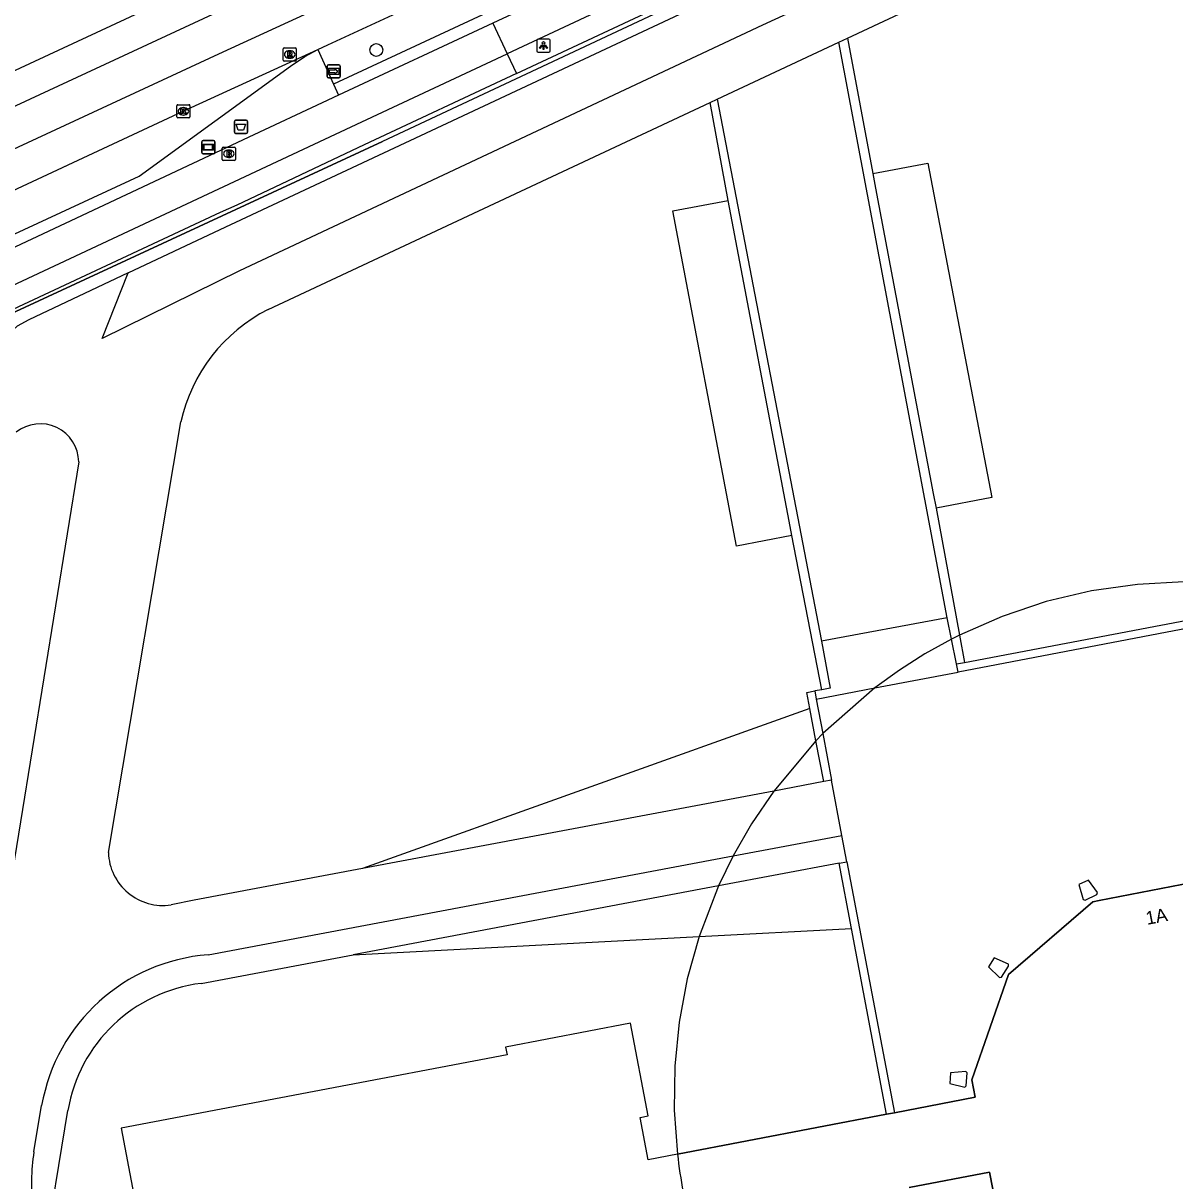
# Model space of a CAD drawing. Extents: x 158087 to 159494, y 382905 to 383981.
# Drawn here: x 159059.7 to 159146.8, y 383819.7 to 383907.2 of the extents above; entities that cross this region are included whole.
import ezdxf

# ---------------------------------------------------------------- set-up
doc = ezdxf.new("R2010")
doc.units = 0
for name, color, linetype in [('IMGEO_Afvalbak', 7, 'Continuous'), ('IMGEO_Boom', 7, 'Continuous'), ('IMGEO_Brandkraan', 7, 'Continuous'), ('IMGEO_Fietspad_gesloten', 7, 'Continuous'), ('IMGEO_Groenvoorziening', 7, 'Continuous'), ('IMGEO_Haag', 7, 'Continuous'), ('IMGEO_Hek', 7, 'Continuous'), ('IMGEO_Kolk', 7, 'Continuous'), ('IMGEO_Lichtpunt', 7, 'Continuous'), ('IMGEO_Muur', 7, 'Continuous'), ('IMGEO_OVBaan_gesloten', 7, 'Continuous'), ('IMGEO_OVBaan_open', 7, 'Continuous'), ('IMGEO_Pand', 7, 'Continuous'), ('IMGEO_Pand_nummerreeks', 7, 'Continuous'), ('IMGEO_Pand_overbouw', 7, 'Continuous'), ('IMGEO_Parkeervlak_gesloten', 7, 'Continuous'), ('IMGEO_Reclamebord', 7, 'Continuous'), ('IMGEO_Rijbaan_lokaal_gesloten', 7, 'Continuous'), ('IMGEO_Rijbaan_lokaal_open', 7, 'Continuous'), ('IMGEO_Rijbaan_regionaal_gesloten', 7, 'Continuous'), ('IMGEO_Rioolput', 7, 'Continuous'), ('IMGEO_Voetpad_gesloten', 7, 'Continuous'), ('IMGEO_Voetpad_open', 7, 'Continuous'), ('IMGEO_Wegwijzer', 7, 'Continuous')]:
    doc.layers.add(name, color=color, linetype=linetype)

msp = doc.modelspace()

# ---------------------------------------------------------------- linework, layer by layer
at = {"layer": 'IMGEO_Afvalbak'}
for p, q in [((159075.647, 383898.939), (159075.647, 383899.739)), ((159075.647, 383899.739), (159075.647, 383898.939)), ((159075.747, 383899.839), (159076.537, 383899.839)), ((159076.537, 383899.839), (159075.747, 383899.839)), ((159076.637, 383899.739), (159076.637, 383898.939)), ((159076.637, 383898.939), (159076.637, 383899.739)), ((159076.537, 383898.839), (159075.747, 383898.839)), ((159075.747, 383898.839), (159076.537, 383898.839))]:
    msp.add_line(p, q, dxfattribs=at)
msp.add_lwpolyline([(159075.79, 383899.553), (159076.494, 383899.553), (159076.345, 383899.083), (159075.939, 383899.083), (159075.79, 383899.553)], dxfattribs=at)
for centre, start, end in [((159075.747, 383899.739), 90, 180), ((159075.747, 383899.739), 90, 180), ((159076.537, 383899.739), 0, 90), ((159076.537, 383899.739), 360, 90), ((159075.747, 383898.939), 180, 270), ((159075.747, 383898.939), 180, 270), ((159076.537, 383898.939), 270, 0), ((159076.537, 383898.939), 270, 0)]:
    msp.add_arc(centre, 0.1, start, end, dxfattribs=at)
at = {"layer": 'IMGEO_Boom'}
msp.add_circle((159086.382, 383905.151), 0.489, dxfattribs=at)
at = {"layer": 'IMGEO_Brandkraan'}
for p, q in [((159074.73, 383896.882), (159074.73, 383897.734)), ((159074.805, 383897.808), (159075.657, 383897.808)), ((159075.241, 383897.028), (159075.216, 383897.028)), ((159075.218, 383897.588), (159075.243, 383897.588)), ((159075.731, 383897.734), (159075.731, 383896.882)), ((159075.657, 383896.808), (159074.805, 383896.808))]:
    msp.add_line(p, q, dxfattribs=at)
for points in [[(159074.73, 383896.882), (159074.73, 383897.734)], [(159074.805, 383897.808), (159075.657, 383897.808)], [(159075.078, 383897.508), (159075.078, 383897.108), (159075.291, 383897.108)], [(159075.309, 383897.508), (159075.078, 383897.508)], [(159075.257, 383897.427), (159075.203, 383897.427), (159075.203, 383897.351)], [(159075.203, 383897.351), (159075.256, 383897.351)], [(159075.265, 383897.275), (159075.203, 383897.275), (159075.203, 383897.194)], [(159075.203, 383897.194), (159075.265, 383897.194)], [(159075.731, 383897.734), (159075.731, 383896.882)], [(159075.657, 383896.808), (159074.805, 383896.808)]]:
    msp.add_lwpolyline(points, dxfattribs=at)
for centre, radius, start, end in [((159074.807, 383897.732), 0.0765, 91.55205, 178.44795), ((159074.807, 383897.732), 0.0765, 91.55205, 178.44795), ((159075.258, 383897.389), 0.0379, 267.82845, 90.93552), ((159075.266, 383897.234), 0.0404, 269.87594, 90.50774), ((159075.297, 383897.359), 0.251, 268.66757, 293.53466), ((159075.313, 383897.363), 0.145, 59.4692, 91.53667), ((159075.338, 383897.41), 0.0922, 285.51372, 58.15012), ((159075.343, 383897.218), 0.105, 301.31148, 78.98903), ((159075.655, 383897.732), 0.0765, 1.55205, 88.44795), ((159075.655, 383897.732), 0.0765, 1.55205, 88.44795), ((159074.807, 383896.884), 0.0765, 181.55205, 268.44795), ((159074.807, 383896.884), 0.0765, 181.55205, 268.44795), ((159075.655, 383896.884), 0.0765, 271.55205, 358.44795), ((159075.655, 383896.884), 0.0765, 271.55205, 358.44795)]:
    msp.add_arc(centre, radius, start, end, dxfattribs=at)
for centre, major_axis, ratio, start_param, end_param in [((159075.217, 383897.308), (-0.387, 0.002), 0.722429, 4.712389, 7.853982), ((159075.242, 383897.308), (-0.39, 0.002), 0.717154, 1.570796, 4.712389)]:
    msp.add_ellipse(centre, major_axis=major_axis, ratio=ratio, start_param=start_param, end_param=end_param, dxfattribs=at)
at = {"layer": 'IMGEO_Fietspad_gesloten'}
for points in [[(159147.299, 383931.453), (159095.182, 383907.173)], [(159149.426, 383929.671), (159147.41, 383928.79), (159096.273, 383904.861)], [(159095.182, 383907.173), (159083.53, 383901.745)], [(159095.182, 383907.173), (159096.273, 383904.861)], [(158994.274, 383857.09), (159000, 383859.775), (159022.337, 383870.25), (159085.279, 383899.716), (159096.273, 383904.861)], [(159083.53, 383901.745), (159082.295, 383901.165), (159077.132, 383898.741), (159038.904, 383880.789)]]:
    msp.add_lwpolyline(points, dxfattribs=at)
at = {"layer": 'IMGEO_Groenvoorziening'}
for points in [[(159245.407, 383885.388), (159233.539, 383948.712), (159174.445, 383935.086), (159165.144, 383932.801), (159155.8, 383930.026), (159146.815, 383926.345), (159086.854, 383898.232), (159044.918, 383878.813), (158984.395, 383850.28)], [(159123.93, 383895.816), (159128.092, 383896.608), (159132.919, 383871.33), (159128.707, 383870.526)], [(159117.801, 383868.448), (159113.614, 383867.657), (159108.802, 383892.986), (159112.996, 383893.763)], [(159119.154, 383855.391), (159085.328, 383843.283)], [(159084.643, 383836.773), (159110.786, 383838.156), (159122.306, 383838.765)]]:
    msp.add_lwpolyline(points, dxfattribs=at)
at = {"layer": 'IMGEO_Haag'}
msp.add_lwpolyline([(159155.291, 383936.04), (159155.404, 383935.592), (159152.761, 383934.54), (159149.842, 383933.449), (159146.94, 383932.279), (159094.798, 383907.987), (159083.155, 383902.563)], dxfattribs=at)
at = {"layer": 'IMGEO_Hek'}
for points in [[(159174.445, 383935.086), (159165.144, 383932.801), (159155.8, 383930.026), (159146.815, 383926.345), (159086.854, 383898.232)], [(158984.395, 383850.28), (159044.918, 383878.813), (159086.854, 383898.232)]]:
    msp.add_lwpolyline(points, dxfattribs=at)
at = {"layer": 'IMGEO_Kolk'}
for p, q in [((159071.292, 383900.09), (159071.292, 383900.942)), ((159071.367, 383901.016), (159072.219, 383901.016)), ((159071.78, 383900.796), (159071.805, 383900.796)), ((159072.293, 383900.942), (159072.293, 383900.09)), ((159072.219, 383900.016), (159071.367, 383900.016)), ((159071.803, 383900.236), (159071.778, 383900.236))]:
    msp.add_line(p, q, dxfattribs=at)
for points in [[(159071.292, 383900.09), (159071.292, 383900.942)], [(159071.367, 383901.016), (159072.219, 383901.016)], [(159071.613, 383900.716), (159071.736, 383900.716), (159071.736, 383900.565), (159071.866, 383900.716), (159072.03, 383900.716), (159071.884, 383900.565), (159072.037, 383900.316), (159071.885, 383900.316), (159071.8, 383900.48), (159071.736, 383900.413), (159071.736, 383900.316), (159071.613, 383900.316), (159071.613, 383900.716)], [(159072.293, 383900.942), (159072.293, 383900.09)], [(159072.219, 383900.016), (159071.367, 383900.016)]]:
    msp.add_lwpolyline(points, dxfattribs=at)
for centre, start, end in [((159071.369, 383900.94), 91.55205, 178.44795), ((159071.369, 383900.94), 91.55205, 178.44795), ((159072.217, 383900.94), 1.55205, 88.44795), ((159072.217, 383900.94), 1.55205, 88.44795), ((159071.369, 383900.092), 181.55205, 268.44795), ((159071.369, 383900.092), 181.55205, 268.44795), ((159072.217, 383900.092), 271.55205, 358.44795), ((159072.217, 383900.092), 271.55205, 358.44795)]:
    msp.add_arc(centre, 0.0765, start, end, dxfattribs=at)
for centre, major_axis, ratio, start_param, end_param in [((159071.779, 383900.516), (-0.387, 0.002), 0.722429, 4.712389, 7.853982), ((159071.804, 383900.516), (-0.39, 0.002), 0.717154, 1.570796, 4.712389)]:
    msp.add_ellipse(centre, major_axis=major_axis, ratio=ratio, start_param=start_param, end_param=end_param, dxfattribs=at)
at = {"layer": 'IMGEO_Lichtpunt'}
for p, q in [((159098.523, 383905.885), (159098.523, 383905.078)), ((159098.523, 383905.885), (159098.523, 383905.078)), ((159099.425, 383905.98), (159098.617, 383905.98)), ((159099.425, 383905.98), (159098.617, 383905.98)), ((159099.519, 383905.078), (159099.519, 383905.885)), ((159099.519, 383905.078), (159099.519, 383905.885)), ((159098.617, 383904.984), (159099.425, 383904.984)), ((159098.617, 383904.984), (159099.425, 383904.984))]:
    msp.add_line(p, q, dxfattribs=at)
for points in [[(159098.897, 383905.549), (159098.936, 383905.521), (159098.748, 383905.259), (159098.71, 383905.286), (159098.897, 383905.549)], [(159098.999, 383905.501), (159099.046, 383905.501), (159099.046, 383905.179), (159098.999, 383905.179), (159098.999, 383905.501)], [(159099.109, 383905.521), (159099.147, 383905.548), (159099.334, 383905.286), (159099.295, 383905.258), (159099.109, 383905.521)]]:
    msp.add_lwpolyline(points, dxfattribs=at)
msp.add_circle((159099.022, 383905.683), 0.0994, dxfattribs=at)
for centre, start, end in [((159098.617, 383905.885), 90, 180), ((159098.617, 383905.885), 90, 180), ((159099.425, 383905.885), 0, 90), ((159099.425, 383905.885), 0, 90), ((159098.617, 383905.078), 180, 270), ((159098.617, 383905.078), 180, 270), ((159099.425, 383905.078), 270, 0), ((159099.425, 383905.078), 270, 360)]:
    msp.add_arc(centre, 0.0946, start, end, dxfattribs=at)
at = {"layer": 'IMGEO_Muur'}
for points in [[(159130.85, 383858.86), (159156.955, 383863.818), (159162.916, 383864.95), (159163.1, 383863.987)], [(159163.644, 383858.097), (159162.902, 383861.829), (159162.421, 383864.249), (159158.291, 383863.462), (159130.362, 383858.139)], [(159130.241, 383858.744), (159130.85, 383858.86)], [(159130.362, 383858.139), (159130.241, 383858.744)], [(159119.154, 383855.391), (159118.924, 383856.592), (159119.531, 383856.705)], [(159119.531, 383856.705), (159119.646, 383856.097)], [(159119.646, 383856.097), (159120.14, 383853.482), (159120.803, 383849.972)], [(159120.212, 383849.856), (159119.621, 383852.948), (159119.154, 383855.391)], [(159120.803, 383849.972), (159120.212, 383849.856)], [(159121.374, 383843.69), (159121.961, 383843.8)], [(159122.306, 383838.765), (159121.374, 383843.69)], [(159121.961, 383843.8), (159125.55, 383824.83)], [(159124.963, 383824.718), (159122.306, 383838.765)]]:
    msp.add_lwpolyline(points, dxfattribs=at)
at = {"layer": 'IMGEO_OVBaan_gesloten'}
msp.add_lwpolyline([(158968.644, 383862.065), (158969.812, 383862.541), (158981.129, 383867.25), (158981.062, 383867.487), (158984.855, 383869.184), (158988.894, 383871.037), (159000, 383876.195), (159037.819, 383893.761), (159071.729, 383909.517), (159090.071, 383918.008)], dxfattribs=at)
at = {"layer": 'IMGEO_OVBaan_open'}
for points in [[(159023.242, 383877.835), (159025.382, 383878.959), (159038.542, 383885.067), (159053.927, 383892.201), (159071.789, 383900.517), (159081.954, 383905.181)], [(159038.475, 383881.727), (159068.463, 383895.619), (159079.902, 383903.921), (159080.985, 383904.661), (159081.954, 383905.181)]]:
    msp.add_lwpolyline(points, dxfattribs=at)
at = {"layer": 'IMGEO_Pand'}
for points in [[(159168.381, 383833.155), (159162.532, 383832.035), (159162.301, 383833.241), (159156.785, 383839.6), (159148.848, 383842.378), (159148.071, 383842.228), (159141.029, 383840.867), (159140.565, 383840.777), (159134.176, 383835.275), (159131.407, 383827.327), (159131.662, 383825.998), (159125.55, 383824.83)], [(159140.224, 383842.415), (159139.504, 383842.066), (159139.825, 383840.945), (159139.968, 383840.903), (159140.85, 383841.331), (159140.905, 383841.469), (159140.224, 383842.415)], [(159134.189, 383835.898), (159134.168, 383836.045), (159133.106, 383836.524), (159132.657, 383835.862), (159133.495, 383835.052), (159133.639, 383835.087), (159134.189, 383835.898)], [(159109.149, 383821.697), (159106.936, 383821.274), (159106.325, 383824.465), (159106.942, 383824.584), (159105.611, 383831.592), (159096.152, 383829.779), (159096.263, 383829.199), (159067.078, 383823.652), (159070.91, 383803.487), (159070.812, 383803.467), (159070.842, 383803.32), (159071.008, 383803.353), (159071.043, 383803.177), (159063.484, 383801.726)], [(159131.046, 383827.836), (159130.955, 383827.953), (159129.795, 383827.835), (159129.739, 383827.037), (159130.87, 383826.756), (159130.977, 383826.859), (159131.046, 383827.836)], [(159126.681, 383819.183), (159132.739, 383820.347), (159132.986, 383819.057), (159138.529, 383812.699), (159146.473, 383809.894), (159154.752, 383811.47), (159161.124, 383816.997), (159163.89, 383824.96), (159163.609, 383826.422), (159169.468, 383827.556)], [(159124.963, 383824.718), (159109.149, 383821.697)], [(159125.55, 383824.83), (159124.963, 383824.718)]]:
    msp.add_lwpolyline(points, dxfattribs=at)
msp.add_arc((159146.715, 383825.953), 37.806, 186.4631, 195.22704, dxfattribs=at)
at = {"layer": 'IMGEO_Pand_overbouw'}
for points in [[(159147.435, 383864.946), (159143.924, 383864.765), (159140.444, 383864.268), (159137.023, 383863.457), (159133.69, 383862.34), (159130.471, 383860.925), (159129.865, 383860.619), (159127.862, 383859.507), (159125.928, 383858.28), (159124.069, 383856.94), (159120.14, 383853.482), (159119.621, 383852.948), (159116.426, 383849.143), (159114.75, 383846.669), (159113.353, 383844.233), (159112.254, 383841.973), (159110.786, 383838.156), (159109.893, 383834.945), (159109.279, 383831.67), (159108.949, 383828.353), (159108.905, 383825.021), (159109.149, 383821.697), (159124.963, 383824.718), (159125.55, 383824.83), (159131.662, 383825.998), (159131.407, 383827.327), (159134.176, 383835.275), (159140.565, 383840.777), (159141.029, 383840.867), (159148.071, 383842.228)], [(159132.986, 383819.057), (159132.739, 383820.347), (159126.681, 383819.183)]]:
    msp.add_lwpolyline(points, dxfattribs=at)
at = {"layer": 'IMGEO_Parkeervlak_gesloten'}
msp.add_lwpolyline([(159067.628, 383888.3), (159074.572, 383891.575), (159114.13, 383910.131), (159125.54, 383915.411), (159136.484, 383920.538), (159144.519, 383923.951), (159155.991, 383928.346), (159166.512, 383931.735), (159180.456, 383935.987)], dxfattribs=at)
at = {"layer": 'IMGEO_Reclamebord'}
for p, q in [((159073.18, 383897.405), (159073.18, 383898.205)), ((159073.18, 383898.205), (159073.18, 383897.405)), ((159073.28, 383898.305), (159074.07, 383898.305)), ((159074.07, 383898.305), (159073.28, 383898.305)), ((159074.17, 383898.205), (159074.17, 383897.405)), ((159074.17, 383897.405), (159074.17, 383898.205)), ((159074.07, 383897.305), (159073.28, 383897.305)), ((159073.28, 383897.305), (159074.07, 383897.305))]:
    msp.add_line(p, q, dxfattribs=at)
for points in [[(159073.281, 383898.037), (159074.069, 383898.037), (159074.069, 383897.573), (159073.281, 383897.573), (159073.281, 383898.037)], [(159073.346, 383897.972), (159073.346, 383897.638), (159074.004, 383897.638), (159074.004, 383897.972), (159073.346, 383897.972)]]:
    msp.add_lwpolyline(points, dxfattribs=at)
for centre, start, end in [((159073.28, 383898.205), 90, 180), ((159073.28, 383898.205), 90, 180), ((159074.07, 383898.205), 0, 90), ((159074.07, 383898.205), 360, 90), ((159073.28, 383897.405), 180, 270), ((159073.28, 383897.405), 180, 270), ((159074.07, 383897.405), 270, 0), ((159074.07, 383897.405), 270, 0)]:
    msp.add_arc(centre, 0.1, start, end, dxfattribs=at)
at = {"layer": 'IMGEO_Rijbaan_lokaal_gesloten'}
for points in [[(159212.234, 383942.324), (159210.329, 383939.151), (159199.758, 383937.003), (159193.605, 383935.755), (159187.492, 383934.318), (159181.427, 383932.692), (159167.539, 383928.458), (159157.133, 383925.105), (159145.805, 383920.766), (159137.884, 383917.401), (159126.99, 383912.297), (159115.58, 383907.018), (159076.034, 383888.467), (159065.655, 383883.339), (159067.628, 383888.3)], [(159122.001, 383906.055), (159138.112, 383913.603), (159147.249, 383917.598)], [(159112.141, 383901.436), (159121.354, 383905.752)], [(159078.204, 383885.538), (159111.616, 383901.19)], [(159067.628, 383888.3), (159060.097, 383884.747), (159059.225, 383884.27), (159044.622, 383870.912)], [(159066.121, 383844.493), (159071.593, 383877.037)], [(159063.878, 383874.021), (159055.92, 383825.049)], [(159120.212, 383849.856), (159116.426, 383849.143), (159085.328, 383843.283)], [(159121.589, 383845.782), (159120.803, 383849.972)], [(159073.657, 383836.766), (159113.353, 383844.233), (159121.589, 383845.782)], [(159085.328, 383843.283), (159072.61, 383840.886), (159070.866, 383840.533)], [(159060.495, 383821.873), (159061.079, 383825.373)]]:
    msp.add_lwpolyline(points, dxfattribs=at)
for centre, radius, start, end in [((159083.914, 383874.277), 12.626, 116.88602, 167.37148), ((159060.97, 383873.993), 2.908, 0.54248, 128.72765), ((159070.269, 383844.64), 4.15, 182.03047, 278.2753), ((159074.71, 383822.964), 13.842, 94.36198, 169.97783), ((159073.558, 383819.678), 13.246, 170.46227, 189.08322)]:
    msp.add_arc(centre, radius, start, end, dxfattribs=at)
at = {"layer": 'IMGEO_Rijbaan_lokaal_open'}
for points in [[(159121.354, 383905.752), (159122.001, 383906.055)], [(159129.54, 383862.238), (159121.354, 383905.752)], [(159122.001, 383906.055), (159123.93, 383895.816)], [(159111.616, 383901.19), (159112.141, 383901.436)], [(159112.141, 383901.436), (159120.037, 383860.472)], [(159112.996, 383893.763), (159111.616, 383901.19)], [(159123.93, 383895.816), (159124.113, 383894.72), (159128.489, 383871.619), (159128.707, 383870.526)], [(159117.801, 383868.448), (159117.602, 383869.529), (159112.996, 383893.763)], [(159128.707, 383870.526), (159130.471, 383860.925), (159130.85, 383858.86)], [(159120.061, 383856.804), (159117.801, 383868.448)], [(159130.241, 383858.744), (159129.865, 383860.619), (159129.54, 383862.238)], [(159120.037, 383860.472), (159120.7, 383856.923), (159120.061, 383856.804)]]:
    msp.add_lwpolyline(points, dxfattribs=at)
at = {"layer": 'IMGEO_Rijbaan_regionaal_gesloten'}
for points in [[(159091.12, 383915.784), (159073.292, 383907.518), (159037.874, 383891.086), (159023.324, 383884.327), (159021.532, 383883.477), (159000, 383872.051), (158971.109, 383856.719)], [(159092.386, 383913.099), (159074.445, 383904.84), (159034.639, 383886.371), (159023.109, 383880.967), (159014.083, 383876.19), (158995.057, 383866.122), (158977.384, 383856.77), (158965.377, 383850.606)], [(159081.954, 383905.181), (159082.706, 383905.54), (159093.189, 383910.4), (159093.576, 383910.577)]]:
    msp.add_lwpolyline(points, dxfattribs=at)
at = {"layer": 'IMGEO_Rioolput'}
for p, q in [((159079.332, 383904.386), (159079.332, 383905.238)), ((159079.407, 383905.312), (159080.259, 383905.312)), ((159079.82, 383905.092), (159079.845, 383905.092)), ((159080.333, 383905.238), (159080.333, 383904.386)), ((159080.259, 383904.312), (159079.407, 383904.312)), ((159079.843, 383904.532), (159079.818, 383904.532))]:
    msp.add_line(p, q, dxfattribs=at)
for points in [[(159079.332, 383904.386), (159079.332, 383905.238)], [(159079.407, 383905.312), (159080.259, 383905.312)], [(159079.921, 383905.01), (159079.669, 383905.012), (159079.669, 383904.612)], [(159079.847, 383904.931), (159079.793, 383904.931), (159079.793, 383904.85)], [(159080.333, 383905.238), (159080.333, 383904.386)], [(159080.259, 383904.312), (159079.407, 383904.312)], [(159079.669, 383904.612), (159079.793, 383904.612), (159079.793, 383904.774), (159079.804, 383904.774)], [(159079.793, 383904.85), (159079.845, 383904.85)], [(159079.851, 383904.745), (159079.922, 383904.612), (159080.062, 383904.612), (159079.997, 383904.738)]]:
    msp.add_lwpolyline(points, dxfattribs=at)
for centre, radius, start, end in [((159079.409, 383905.236), 0.0765, 91.55205, 178.44795), ((159079.409, 383905.236), 0.0765, 91.55205, 178.44795), ((159079.853, 383904.835), 0.0964, 77.00612, 93.18647), ((159079.867, 383904.892), 0.0378, 276.66336, 79.67722), ((159079.92, 383904.9), 0.109, 350.36119, 89.41601), ((159079.918, 383904.9), 0.112, 277.58423, 350.98172), ((159080.257, 383905.236), 0.0765, 1.55205, 88.44795), ((159080.257, 383905.236), 0.0765, 1.55205, 88.44795), ((159079.409, 383904.388), 0.0765, 181.55205, 268.44795), ((159079.409, 383904.388), 0.0765, 181.55205, 268.44795), ((159079.803, 383904.721), 0.0533, 26.02933, 88.69889), ((159079.829, 383905.039), 0.19, 274.7715, 282.96867), ((159079.902, 383904.685), 0.108, 29.51342, 73.79051), ((159080.257, 383904.388), 0.0765, 271.55205, 358.44795), ((159080.257, 383904.388), 0.0765, 271.55205, 358.44795)]:
    msp.add_arc(centre, radius, start, end, dxfattribs=at)
for centre, major_axis, ratio, start_param, end_param in [((159079.819, 383904.812), (-0.387, 0.002), 0.722429, 4.712389, 7.853982), ((159079.844, 383904.812), (-0.39, 0.002), 0.717154, 1.570796, 4.712389)]:
    msp.add_ellipse(centre, major_axis=major_axis, ratio=ratio, start_param=start_param, end_param=end_param, dxfattribs=at)
at = {"layer": 'IMGEO_Voetpad_gesloten'}
for points in [[(159129.54, 383862.238), (159120.037, 383860.472)], [(159119.646, 383856.097), (159124.069, 383856.94), (159130.362, 383858.139)], [(159120.061, 383856.804), (159119.531, 383856.705)]]:
    msp.add_lwpolyline(points, dxfattribs=at)
at = {"layer": 'IMGEO_Voetpad_open'}
for points in [[(159096.98, 383903.363), (159147.981, 383927.232), (159150.254, 383928.254)], [(159081.954, 383905.181), (159083.155, 383902.563)], [(159096.273, 383904.861), (159096.98, 383903.363)], [(159096.98, 383903.363), (159085.468, 383897.975), (159075.837, 383893.416), (159074.569, 383892.879), (159024.009, 383869.245), (159000, 383857.995), (158994.145, 383855.252)], [(159083.155, 383902.563), (159083.53, 383901.745)], [(159121.961, 383843.8), (159121.589, 383845.782)], [(159121.374, 383843.69), (159112.254, 383841.973), (159084.643, 383836.773)], [(159073.128, 383834.604), (159084.643, 383836.773)], [(159061.206, 383813.766), (159063.059, 383824.985)]]:
    msp.add_lwpolyline(points, dxfattribs=at)
msp.add_arc((159074.556, 383823.03), 11.662, 97.03403, 170.34726, dxfattribs=at)
at = {"layer": 'IMGEO_Wegwijzer'}
for p, q in [((159082.758, 383904.037), (159083.548, 383904.037)), ((159083.548, 383904.037), (159082.758, 383904.037)), ((159082.658, 383903.137), (159082.658, 383903.937)), ((159082.658, 383903.937), (159082.658, 383903.137)), ((159083.648, 383903.937), (159083.648, 383903.137)), ((159083.648, 383903.137), (159083.648, 383903.937)), ((159083.548, 383903.037), (159082.758, 383903.037)), ((159082.758, 383903.037), (159083.548, 383903.037))]:
    msp.add_line(p, q, dxfattribs=at)
for points in [[(159082.759, 383903.769), (159083.547, 383903.769), (159083.547, 383903.305), (159082.759, 383903.305), (159082.759, 383903.769)], [(159082.824, 383903.621), (159082.824, 383903.537), (159082.824, 383903.453), (159083.235, 383903.453), (159083.235, 383903.37), (159083.482, 383903.537), (159083.235, 383903.704), (159083.235, 383903.621), (159082.824, 383903.621)]]:
    msp.add_lwpolyline(points, dxfattribs=at)
for centre, start, end in [((159082.758, 383903.937), 90, 180), ((159082.758, 383903.937), 90, 180), ((159083.548, 383903.937), 0, 90), ((159083.548, 383903.937), 360, 90), ((159082.758, 383903.137), 180, 270), ((159082.758, 383903.137), 180, 270), ((159083.548, 383903.137), 270, 0), ((159083.548, 383903.137), 270, 0)]:
    msp.add_arc(centre, 0.1, start, end, dxfattribs=at)

# ---------------------------------------------------------------- texts
at = {"layer": 'IMGEO_Pand_nummerreeks'}
msp.add_text('1A', height=1, rotation=10.93863, dxfattribs=at).set_placement((159144.66, 383839.023))

doc.saveas('drawing.dxf')
